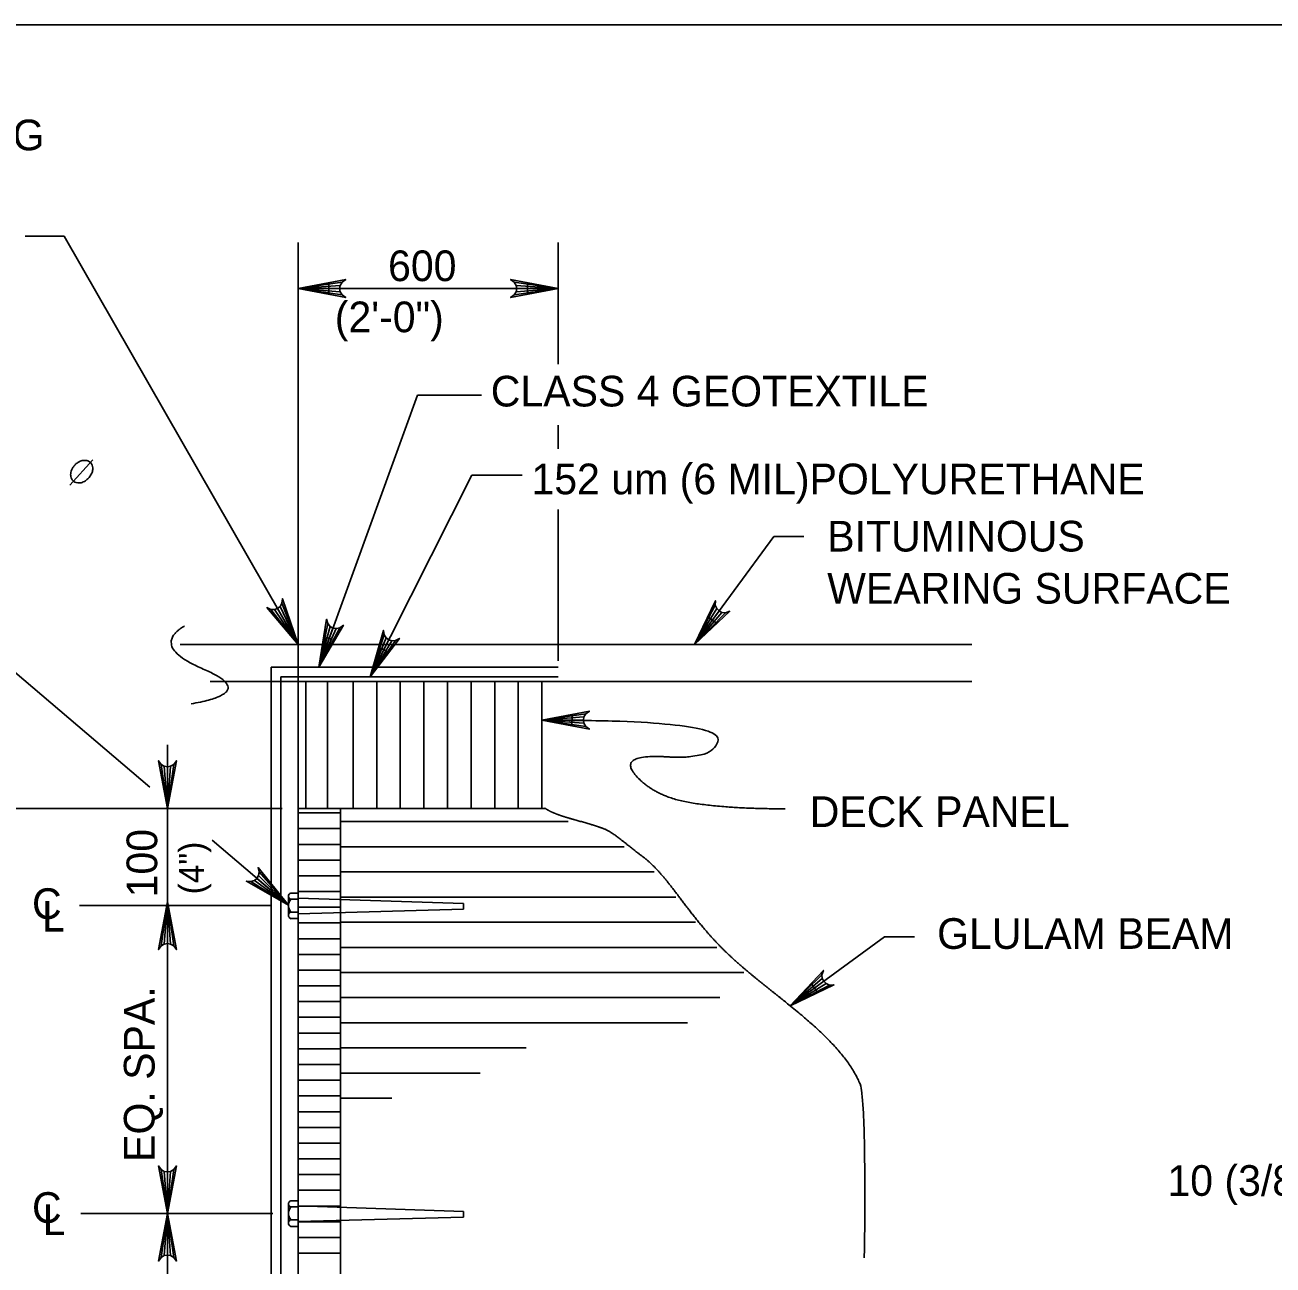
# Model space of a CAD drawing. Extents: x -13 to 81, y -176 to 0.
# Drawn here: x 47.784 to 52.667, y -27.601 to -22.75 of the extents above; entities that cross this region are included whole.
import ezdxf

# ---------------------------------------------------------------- set-up
doc = ezdxf.new("R2010")
doc.units = 0
for name, color, linetype in [('Level 1', 7, 'Continuous'), ('Level 3', 7, 'Continuous'), ('Level 4', 7, 'Continuous'), ('Level 5', 7, 'Continuous'), ('Level 52', 7, 'Continuous'), ('Level 7', 7, 'Continuous')]:
    doc.layers.add(name, color=color, linetype=linetype)

msp = doc.modelspace()

# ---------------------------------------------------------------- linework, layer by layer
at = {"layer": 'Level 1'}
msp.add_lwpolyline([(35.75, -43.25), (67.25, -43.25), (67.25, -22.75), (35.75, -22.75)], close=True, dxfattribs=at)
at = {"layer": 'Level 3'}
for p, q in [((48.8528, -25.2382), (48.8528, -23.6012)), ((49.8707, -24.0767), (49.8707, -23.6012)), ((48.8528, -23.7812), (49.8707, -23.7812)), ((49.3196, -24.1984), (49.5701, -24.1984)), ((49.8707, -24.4084), (49.8707, -24.3154)), ((49.532, -24.5117), (49.7301, -24.5117)), ((49.8707, -25.2382), (49.8707, -24.646)), ((50.4034, -25.1736), (50.7136, -24.7508)), ((50.7136, -24.7508), (50.8317, -24.7508)), ((48.273, -25.7322), (47.4889, -25.0643)), ((48.3419, -26.1953), (48.3419, -25.5662)), ((48.7912, -25.8148), (46.9179, -25.8148)), ((48.8153, -26.194), (48.5168, -25.9398)), ((48.7452, -26.1953), (47.9972, -26.1953)), ((48.3419, -27.2816), (48.3419, -26.1807)), ((50.7781, -26.5874), (51.1463, -26.3172)), ((51.1463, -26.3172), (51.2644, -26.3172)), ((48.7538, -27.3997), (48.0025, -27.3997)), ((48.3419, -28.6186), (48.3419, -27.3997))]:
    msp.add_line(p, q, dxfattribs=at)
for points in [[(48.8528, -23.7812), (49.0392, -23.7462), (49.0248, -23.7562), (49.0174, -23.7687), (49.0153, -23.7812), (49.0174, -23.7937), (49.0248, -23.8062), (49.0392, -23.8161), (48.8528, -23.7812), (49.0248, -23.8062), (49.0174, -23.7937), (48.8528, -23.7812), (49.0153, -23.7812), (49.0174, -23.7687), (48.8528, -23.7812), (49.0248, -23.7562)], [(49.8707, -23.7812), (49.6842, -23.8161), (49.6986, -23.8062), (49.706, -23.7937), (49.7082, -23.7812), (49.706, -23.7687), (49.6986, -23.7562), (49.6842, -23.7462), (49.8707, -23.7812), (49.6986, -23.7562), (49.706, -23.7687), (49.8707, -23.7812), (49.7082, -23.7812), (49.706, -23.7937), (49.8707, -23.7812), (49.6986, -23.8062)], [(48.9338, -25.2621), (49.3197, -24.1984)], [(49.1343, -25.3007), (49.5321, -24.5117)], [(50.4034, -25.1736), (50.4855, -25.0026), (50.485, -25.0201), (50.4907, -25.0334), (50.4995, -25.0426), (50.5109, -25.0482), (50.5253, -25.0497), (50.5418, -25.0439), (50.4034, -25.1736), (50.5253, -25.0497), (50.5109, -25.0482), (50.4034, -25.1736), (50.4995, -25.0426), (50.4907, -25.0334), (50.4034, -25.1736), (50.485, -25.0201)], [(48.9338, -25.2621), (48.9646, -25.0749), (48.969, -25.0918), (48.9782, -25.1031), (48.9892, -25.1093), (49.0018, -25.1116), (49.016, -25.1088), (49.0302, -25.0987), (48.9338, -25.2621), (49.016, -25.1088), (49.0018, -25.1116), (48.9338, -25.2621), (48.9892, -25.1093), (48.9782, -25.1031), (48.9338, -25.2621), (48.969, -25.0918)], [(49.1343, -25.3007), (49.187, -25.1185), (49.1894, -25.1357), (49.1972, -25.148), (49.2074, -25.1556), (49.2195, -25.1593), (49.234, -25.1583), (49.2494, -25.1499), (49.1343, -25.3007), (49.234, -25.1583), (49.2195, -25.1593), (49.1343, -25.3007), (49.2074, -25.1556), (49.1972, -25.148), (49.1343, -25.3007), (49.1894, -25.1357)], [(49.8064, -25.4695), (49.9928, -25.4346), (49.9785, -25.4445), (49.9711, -25.457), (49.9689, -25.4695), (49.9711, -25.482), (49.9785, -25.4945), (49.9928, -25.5044), (49.8064, -25.4695), (49.9785, -25.4945), (49.9711, -25.482), (49.8064, -25.4695), (49.9689, -25.4695), (49.9711, -25.457), (49.8064, -25.4695), (49.9785, -25.4445)], [(48.3419, -25.8148), (48.307, -25.6283), (48.3169, -25.6427), (48.3294, -25.6501), (48.3419, -25.6522), (48.3544, -25.6501), (48.3669, -25.6427), (48.3768, -25.6283), (48.3419, -25.8148), (48.3669, -25.6427), (48.3544, -25.6501), (48.3419, -25.8148), (48.3419, -25.6522), (48.3294, -25.6501), (48.3419, -25.8148), (48.3169, -25.6427)], [(48.3419, -26.1807), (48.3768, -26.3672), (48.3669, -26.3528), (48.3544, -26.3454), (48.3419, -26.3432), (48.3294, -26.3454), (48.3169, -26.3528), (48.307, -26.3672), (48.3419, -26.1807), (48.3169, -26.3528), (48.3294, -26.3454), (48.3419, -26.1807), (48.3419, -26.3432), (48.3544, -26.3454), (48.3419, -26.1807), (48.3669, -26.3528)], [(50.7781, -26.5874), (50.9078, -26.449), (50.902, -26.4655), (50.9034, -26.4799), (50.9091, -26.4913), (50.9183, -26.5001), (50.9316, -26.5058), (50.9491, -26.5053), (50.7781, -26.5874), (50.9316, -26.5058), (50.9183, -26.5001), (50.7781, -26.5874), (50.9091, -26.4913), (50.9034, -26.4799), (50.7781, -26.5874), (50.902, -26.4655)], [(48.3419, -27.3997), (48.307, -27.2132), (48.3169, -27.2276), (48.3294, -27.235), (48.3419, -27.2372), (48.3544, -27.235), (48.3669, -27.2276), (48.3768, -27.2132), (48.3419, -27.3997), (48.3669, -27.2276), (48.3544, -27.235), (48.3419, -27.3997), (48.3419, -27.2372), (48.3294, -27.235), (48.3419, -27.3997), (48.3169, -27.2276)], [(48.3419, -27.3997), (48.307, -27.5861), (48.3169, -27.5717), (48.3294, -27.5643), (48.3419, -27.5622), (48.3544, -27.5643), (48.3669, -27.5717), (48.3768, -27.5861), (48.3419, -27.3997), (48.3669, -27.5717), (48.3544, -27.5643), (48.3419, -27.3997), (48.3419, -27.5622), (48.3294, -27.5643), (48.3419, -27.3997), (48.3169, -27.5717)]]:
    msp.add_lwpolyline(points, dxfattribs=at)
for points in [[(48.9727, -23.7612), (48.9727, -23.8012), (48.8528, -23.7812)], [(49.7507, -23.7612), (49.7507, -23.8012), (49.8707, -23.7812)], [(50.4891, -25.09), (50.4573, -25.0667), (50.4033, -25.1736)], [(48.9338, -25.2621), (48.9842, -25.1527), (48.9653, -25.1459)], [(49.1343, -25.3007), (49.1972, -25.198), (49.1793, -25.189)], [(49.9243, -25.491), (49.9248, -25.4516), (49.8064, -25.4695)], [(50.8852, -26.5333), (50.8619, -26.5016), (50.7783, -26.5873)]]:
    msp.add_lwpolyline(points, close=True, dxfattribs=at)
msp.add_open_spline([(49.8064, -25.4695), (50.5078, -25.4695), (50.4838, -25.6251), (50.1013, -25.6011), (50.2447, -25.7687), (50.5317, -25.8165), (50.7588, -25.8165)], degree=2, dxfattribs=at)
at = {"layer": 'Level 4'}
msp.add_line((47.9604, -24.5499), (48.05, -24.4518), dxfattribs=at)
msp.add_spline([(48.0407, -24.4615), (48.0337, -24.4561), (48.0267, -24.4542), (48.018, -24.4534), (48.0128, -24.4534), (48.0043, -24.4553), (47.9963, -24.459), (47.9909, -24.4621), (47.9803, -24.4706), (47.972, -24.4813), (47.967, -24.4914), (47.9641, -24.5007), (47.9632, -24.5093), (47.9641, -24.5167), (47.9677, -24.5272), (47.9716, -24.5327), (47.9792, -24.5386), (47.9907, -24.5413), (48.004, -24.5409), (48.0207, -24.5332), (48.0329, -24.5228), (48.0421, -24.5101), (48.0481, -24.4968), (48.0501, -24.4822), (48.0475, -24.4727), (48.0412, -24.4615)], degree=3, dxfattribs=at)
at = {"layer": 'Level 5'}
for p, q in [((47.9375, -23.5757), (47.7847, -23.5757)), ((48.8537, -25.1736), (47.9375, -23.5757)), ((48.392, -25.1736), (51.4888, -25.1736)), ((48.8528, -25.1736), (48.8528, -29.0929)), ((48.748, -25.2621), (49.8707, -25.2621)), ((48.748, -25.2621), (48.748, -29.198)), ((48.8835, -25.3184), (48.509, -25.3184)), ((48.785, -25.3007), (49.8707, -25.3007)), ((48.785, -25.3007), (48.785, -29.1582)), ((51.4888, -25.3184), (48.8528, -25.3184)), ((48.8528, -25.8148), (49.8197, -25.8148)), ((49.0182, -25.8148), (49.0182, -29.0929)), ((48.8153, -26.1578), (48.8153, -26.2337)), ((48.8528, -26.1655), (49.5003, -26.1874)), ((48.8528, -26.227), (49.5003, -26.2095)), ((49.5003, -26.1874), (49.5003, -26.2095)), ((48.8153, -27.3618), (48.8153, -27.4376)), ((48.8528, -27.3694), (49.5003, -27.3912)), ((48.8528, -27.4308), (49.5003, -27.4134)), ((49.5003, -27.3912), (49.5003, -27.4134))]:
    msp.add_line(p, q, dxfattribs=at)
for points in [[(48.8537, -25.1736), (48.7307, -25.0292), (48.7465, -25.0367), (48.761, -25.037), (48.7729, -25.0326), (48.7827, -25.0245), (48.7898, -25.0119), (48.7913, -24.9945), (48.8537, -25.1736), (48.7898, -25.0119), (48.7827, -25.0245), (48.8537, -25.1736), (48.7729, -25.0326), (48.761, -25.037), (48.8537, -25.1736), (48.7465, -25.0367)], [(49.8197, -25.8148), (49.8032, -25.8148), (49.0182, -25.8148), (49.0182, -28.3787)]]:
    msp.add_lwpolyline(points, dxfattribs=at)
for centre, radius, start, end in [((48.8279, -26.1583), 0.0126, 107.4518, 252.5482), ((48.855, -26.1953), 0.0397, 141.05, 218.95), ((48.8292, -26.2333), 0.0139, 111.2869, 178.1729), ((48.8292, -26.2333), 0.0139, 178.1729, 248.7131), ((48.8279, -27.3622), 0.0126, 107.4518, 252.5482), ((48.855, -27.3992), 0.0397, 141.05, 218.95), ((48.8292, -27.4372), 0.0139, 111.2869, 178.1729), ((48.8292, -27.4372), 0.0139, 178.1729, 248.7131)]:
    msp.add_arc(centre, radius, start, end, dxfattribs=at)
msp.add_open_spline([(48.4087, -25.1011), (48.2742, -25.182), (48.696, -25.3603), (48.4348, -25.4058)], degree=2, dxfattribs=at)
at = {"layer": 'Level 52'}
msp.add_lwpolyline([(48.8153, -26.194), (48.6507, -26.0998), (48.6682, -26.1015), (48.6819, -26.0968), (48.6916, -26.0886), (48.6981, -26.0777), (48.7006, -26.0634), (48.6961, -26.0465), (48.8153, -26.194), (48.7006, -26.0634), (48.6981, -26.0777), (48.8153, -26.194), (48.6916, -26.0886), (48.6819, -26.0968), (48.8153, -26.194), (48.6682, -26.1015)], dxfattribs=at)
at = {"layer": 'Level 7'}
for p, q in [((48.8835, -25.8148), (48.8835, -25.3184)), ((48.9678, -25.8148), (48.9678, -25.3184)), ((49.0682, -25.8148), (49.0682, -25.3184)), ((49.1605, -25.8148), (49.1605, -25.3184)), ((49.2528, -25.8148), (49.2528, -25.3184)), ((49.3451, -25.8148), (49.3451, -25.3184)), ((49.4373, -25.8148), (49.4373, -25.3184)), ((49.5297, -25.8148), (49.5297, -25.3184)), ((49.6219, -25.8148), (49.6219, -25.3184)), ((49.7142, -25.8148), (49.7142, -25.3184)), ((49.8064, -25.8148), (49.8064, -25.3184)), ((48.8528, -25.8148), (48.8528, -25.8148)), ((49.0182, -25.8148), (49.0182, -25.8148)), ((48.8528, -25.8317), (49.0182, -25.8317)), ((49.0182, -25.8663), (49.9099, -25.8663)), ((48.8528, -25.8941), (49.0182, -25.8941)), ((48.8528, -25.9556), (49.0182, -25.9556)), ((49.0184, -25.9647), (50.1283, -25.9647)), ((48.8528, -26.0172), (49.0182, -26.0172)), ((49.0186, -26.0632), (50.246, -26.0632)), ((48.8528, -26.0787), (49.0182, -26.0787)), ((48.8528, -26.1462), (48.8242, -26.1462)), ((48.8528, -26.1402), (49.0182, -26.1402)), ((48.8528, -26.2462), (48.8528, -26.1462)), ((49.0187, -26.1616), (50.3302, -26.1616)), ((48.8242, -26.1703), (48.8528, -26.1703)), ((48.8528, -26.2017), (49.0182, -26.2017)), ((48.8242, -26.2203), (48.8528, -26.2203)), ((48.8528, -26.2462), (48.8242, -26.2462)), ((48.8528, -26.2632), (49.0182, -26.2632)), ((49.019, -26.26), (50.4071, -26.26)), ((48.8528, -26.3247), (49.0182, -26.3247)), ((49.0192, -26.3585), (50.4913, -26.3585)), ((48.8528, -26.3863), (49.0182, -26.3863)), ((48.8528, -26.4477), (49.0182, -26.4477)), ((49.0193, -26.4569), (50.5961, -26.4569)), ((48.8528, -26.5092), (49.0182, -26.5092)), ((49.0196, -26.5553), (50.5025, -26.5553)), ((48.8528, -26.5708), (49.0182, -26.5708)), ((48.8528, -26.6322), (49.0182, -26.6322)), ((49.0197, -26.6537), (50.3765, -26.6537)), ((48.8528, -26.6938), (49.0182, -26.6938)), ((49.0199, -26.7522), (49.7452, -26.7522)), ((48.8528, -26.7553), (49.0182, -26.7553)), ((48.8528, -26.8168), (49.0182, -26.8168)), ((49.0201, -26.8506), (49.5658, -26.8506)), ((48.8528, -26.8783), (49.0182, -26.8783)), ((48.8528, -26.9398), (49.0182, -26.9398)), ((49.0203, -26.949), (49.2202, -26.949)), ((48.8528, -27.0014), (49.0182, -27.0014)), ((48.8528, -27.0629), (49.0182, -27.0629)), ((48.8528, -27.1244), (49.0182, -27.1244)), ((48.8528, -27.1859), (49.0182, -27.1859)), ((48.8528, -27.2474), (49.0182, -27.2474)), ((48.8528, -27.309), (49.0182, -27.309)), ((48.8528, -27.3502), (48.8242, -27.3502)), ((48.8242, -27.3742), (48.8528, -27.3742)), ((48.8528, -27.4501), (48.8528, -27.3502)), ((48.8528, -27.3705), (49.0182, -27.3705)), ((48.8242, -27.4243), (48.8528, -27.4243)), ((48.8528, -27.432), (49.0182, -27.432)), ((48.8528, -27.4501), (48.8242, -27.4501)), ((48.8528, -27.4935), (49.0182, -27.4935)), ((48.8528, -27.555), (49.0182, -27.555))]:
    msp.add_line(p, q, dxfattribs=at)
msp.add_open_spline([(51.0677, -27.5735), (51.0716, -27.3831), (51.0658, -26.9253), (51.0325, -26.8501), (50.982, -26.7783), (50.9183, -26.7093), (50.8455, -26.6428), (50.7672, -26.5783), (50.6878, -26.5151), (50.6108, -26.4528), (50.5404, -26.3912), (50.4796, -26.3297), (50.4272, -26.2692), (50.3811, -26.2108), (50.3393, -26.1553), (50.2999, -26.1039), (50.2607, -26.0576), (50.2197, -26.0173), (50.1747, -25.984), (50.0754, -25.9043), (50.022, -25.8845), (49.9682, -25.8686), (49.9165, -25.8544), (49.8697, -25.8398), (49.8305, -25.8229), (49.8176, -25.8132)], degree=2, dxfattribs=at)

# ---------------------------------------------------------------- texts
at = {"layer": 'Level 3'}
for s, p in [('SAW CUT BITUMINOUS WEARING', (45.2576, -23.2403)), ('600', (49.2048, -23.7521)), ('(2\'-0")', (48.9965, -23.9521)), ('CLASS 4 GEOTEXTILE', (49.6067, -24.2425)), ('152 um (6 MIL)POLYURETHANE', (49.7657, -24.586)), ('BITUMINOUS', (50.9228, -24.8099)), ('WEARING SURFACE', (50.9228, -25.0138)), ('DECK PANEL', (50.8544, -25.8876)), ('C', (47.8121, -26.2474)), ('L', (47.8513, -26.2966)), ('GLULAM BEAM', (51.3527, -26.3644)), ('10 (3/8") MIN., 20 (13/16") MAX.', (52.2535, -27.3306)), ('C', (47.8121, -27.4363)), ('L', (47.8537, -27.4834))]:
    msp.add_text(s, height=0.12, dxfattribs=at).set_placement(p)
for s, height, p in [('100', 0.12, (48.3019, -26.163)), ('(4")', 0.09774, (48.4843, -26.1512)), ('EQ. SPA.', 0.12, (48.2915, -27.1977))]:
    msp.add_text(s, height=height, rotation=90, dxfattribs=at).set_placement(p)

doc.saveas('drawing.dxf')
